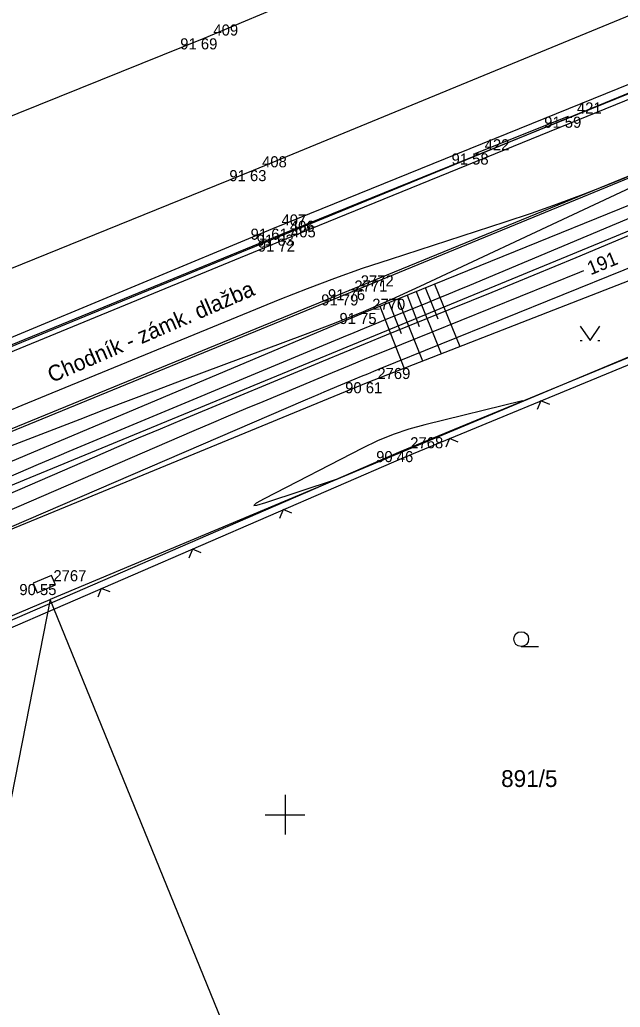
# Model space of a CAD drawing. Extents: x -711081 to -709338, y -1025122 to -1024092.
# Drawn here: x -710281.7 to -710266.54, y -1024754.86 to -1024729.91 of the extents above; entities that cross this region are included whole.
import ezdxf

# ---------------------------------------------------------------- set-up
doc = ezdxf.new("R2010")
doc.units = 0
for name, color, linetype in [('Ex_Contour Labels', 7, 'Continuous'), ('Ex_Major Contours', 7, 'Continuous'), ('Ex_Minor Contours', 7, 'Continuous'), ('Z_body', 7, 'Continuous'), ('Z_body_cisla', 7, 'Continuous'), ('Z_body_vysky_redukovane', 7, 'Continuous'), ('Z_chodnik', 7, 'Continuous'), ('Z_hektometricka_sit', 7, 'Continuous'), ('Z_hrany_paty', 7, 'Continuous'), ('Z_katastr_cisla_pozemkova', 7, 'Continuous'), ('Z_katastr_hranice', 7, 'Continuous'), ('Z_katastr_znacky_kultur', 7, 'Continuous'), ('Z_komunikace', 7, 'Continuous'), ('Z_komunikace_osa', 7, 'Continuous'), ('Z_obruba', 7, 'Continuous'), ('Z_pilire', 7, 'Continuous'), ('Z_ploty', 7, 'Continuous'), ('Z_ploty_znacky', 7, 'Continuous'), ('Z_popisy', 7, 'Continuous'), ('Z_technicke_srafy', 7, 'Continuous'), ('Z_vdz12_plna', 7, 'Continuous'), ('Z_vdz25_plna', 7, 'Continuous'), ('Z_zlabek', 7, 'Continuous'), ('Z_znaky_kultur', 7, 'Continuous')]:
    doc.layers.add(name, color=color, linetype=linetype)

# ---------------------------------------------------------------- blocks, each defined once
blk = doc.blocks.new('POINT_DISPLAY')
blk.add_line((0, 0), (0, 0))
blk = doc.blocks.new('Z666')
for p, q in [((-0.25, 0.13), (-0.25, -0.13)), ((0.25, 0.13), (-0.25, 0.13)), ((0.25, -0.13), (0.25, 0.13)), ((-0.25, -0.13), (0.25, -0.13))]:
    blk.add_line(p, q)
blk = doc.blocks.new('Z212')
for p, q in [((-0.17, 0.17), (0, 0)), ((0, 0), (0.17, 0.17))]:
    blk.add_line(p, q)
blk = doc.blocks.new('Z314')
for p, q in [((-0.25, 0.17), (0, -0.2)), ((0, -0.2), (0.25, 0.17)), ((-0.25, -0.2), (-0.2, -0.2)), ((0.2, -0.2), (0.25, -0.2))]:
    blk.add_line(p, q)

msp = doc.modelspace()

# ---------------------------------------------------------------- linework, layer by layer
at = {"layer": 'Ex_Major Contours'}
msp.add_lwpolyline([(-710267.461, -1024736.253), (-710267.568, -1024736.297), (-710272.064, -1024738.116), (-710272.502, -1024738.294), (-710272.94, -1024738.474), (-710273.378, -1024738.654), (-710273.814, -1024738.835), (-710275.561, -1024739.563), (-710275.998, -1024739.746), (-710276.433, -1024739.93), (-710276.869, -1024740.115), (-710277.303, -1024740.302), (-710283.04, -1024742.778)], dxfattribs=at)
at = {"layer": 'Ex_Minor Contours'}
for points in [[(-710263.333, -1024732.779), (-710271.6, -1024736.654), (-710272.313, -1024736.98), (-710273.032, -1024737.291), (-710273.758, -1024737.587), (-710274.489, -1024737.868), (-710277.603, -1024739.03), (-710278.25, -1024739.272), (-710278.896, -1024739.516), (-710279.541, -1024739.762), (-710280.186, -1024740.009), (-710283.868, -1024741.427)], [(-710281.999, -1024739.799), (-710281.637, -1024739.647), (-710275.124, -1024736.975), (-710274.436, -1024736.701), (-710273.743, -1024736.439), (-710273.045, -1024736.191), (-710272.342, -1024735.957), (-710269.44, -1024735.019), (-710268.777, -1024734.799), (-710268.119, -1024734.566), (-710267.465, -1024734.322), (-710266.815, -1024734.065), (-710264.05, -1024732.944)], [(-710282.615, -1024741.738), (-710281.482, -1024741.249), (-710281.224, -1024741.138), (-710280.965, -1024741.028), (-710280.707, -1024740.919), (-710280.448, -1024740.81), (-710273.524, -1024737.925), (-710273.259, -1024737.815), (-710272.993, -1024737.705), (-710272.727, -1024737.596), (-710272.461, -1024737.488), (-710271.397, -1024737.058), (-710271.131, -1024736.949), (-710270.866, -1024736.84), (-710270.6, -1024736.73), (-710270.336, -1024736.62), (-710264.407, -1024734.126)], [(-710282.828, -1024742.258), (-710279.802, -1024740.952), (-710279.251, -1024740.715), (-710278.699, -1024740.48), (-710278.146, -1024740.247), (-710277.593, -1024740.015), (-710274.027, -1024738.529), (-710273.497, -1024738.309), (-710272.966, -1024738.09), (-710272.435, -1024737.873), (-710271.903, -1024737.657), (-710269.774, -1024736.795), (-710269.242, -1024736.579), (-710268.711, -1024736.361), (-710268.181, -1024736.141), (-710267.651, -1024735.919), (-710263.883, -1024734.334)], [(-710283.253, -1024743.298), (-710274.481, -1024739.512), (-710274.325, -1024739.445), (-710274.168, -1024739.379), (-710274.012, -1024739.313), (-710273.855, -1024739.247), (-710273.228, -1024738.986), (-710273.071, -1024738.921), (-710272.914, -1024738.856), (-710272.757, -1024738.792), (-710272.6, -1024738.728), (-710264.896, -1024735.61)], [(-710269.003, -1024739.543), (-710271.469, -1024740.145), (-710271.876, -1024740.257), (-710272.274, -1024740.393), (-710272.663, -1024740.552), (-710273.043, -1024740.735), (-710275.525, -1024742.019), (-710275.728, -1024742.131), (-710275.79, -1024742.184), (-710275.709, -1024742.176), (-710275.487, -1024742.109), (-710273.723, -1024741.527)]]:
    msp.add_lwpolyline(points, dxfattribs=at)
at = {"layer": 'Z_chodnik'}
for p, q in [((-710273.31, -1024736.72), (-710262.91, -1024732.46)), ((-710284.79, -1024741.43), (-710273.31, -1024736.72))]:
    msp.add_line(p, q, dxfattribs=at)
at = {"layer": 'Z_hektometricka_sit'}
for p, q in [((-710275, -1024749.5), (-710275, -1024750.5)), ((-710275.5, -1024750), (-710274.5, -1024750))]:
    msp.add_line(p, q, dxfattribs=at)
at = {"layer": 'Z_hrany_paty'}
for p, q in [((-710273.02, -1024737.32), (-710262.78, -1024733.15)), ((-710272.9, -1024739.07), (-710262.33, -1024734.95)), ((-710282.96, -1024741.51), (-710273.02, -1024737.32)), ((-710283.27, -1024743.34), (-710272.9, -1024739.07))]:
    msp.add_line(p, q, dxfattribs=at)
at = {"layer": 'Z_katastr_hranice'}
for p, q in [((-710287.83, -1024740.6), (-710240.27, -1024721.05)), ((-710250.66, -1024728.78), (-710284.87, -1024742.9)), ((-710265.24, -1024737.98), (-710280.93, -1024744.56)), ((-710280.93, -1024744.56), (-710287.13, -1024776.04)), ((-710282.91, -1024745.4), (-710280.93, -1024744.56)), ((-710265.94, -1024781.4), (-710280.93, -1024744.56))]:
    msp.add_line(p, q, dxfattribs=at)
at = {"layer": 'Z_katastr_znacky_kultur'}
msp.add_line((-710269.038, -1024745.75), (-710268.601, -1024745.75), dxfattribs=at)
msp.add_circle((-710269.038, -1024745.562), 0.187, dxfattribs=at)
at = {"layer": 'Z_komunikace'}
for p, q in [((-710275.11, -1024735.34), (-710262.32, -1024730.15)), ((-710287.59, -1024740.45), (-710275.11, -1024735.34))]:
    msp.add_line(p, q, dxfattribs=at)
at = {"layer": 'Z_komunikace_osa'}
for p, q in [((-710277.04, -1024730.38), (-710264.25, -1024724.97)), ((-710290.38, -1024735.74), (-710277.04, -1024730.38))]:
    msp.add_line(p, q, dxfattribs=at)
at = {"layer": 'Z_obruba'}
for p, q in [((-710275.08, -1024735.49), (-710262.27, -1024730.26)), ((-710273.48, -1024736.85), (-710262.95, -1024732.52)), ((-710287.55, -1024740.62), (-710275.08, -1024735.49)), ((-710284.78, -1024741.49), (-710273.48, -1024736.85))]:
    msp.add_line(p, q, dxfattribs=at)
at = {"layer": 'Z_ploty'}
for p, q in [((-710272.07, -1024740.81), (-710265.17, -1024737.96)), ((-710272, -1024740.97), (-710265.1, -1024738.12)), ((-710283.23, -1024745.65), (-710272.07, -1024740.81)), ((-710283.08, -1024745.77), (-710272, -1024740.97))]:
    msp.add_line(p, q, dxfattribs=at)
at = {"layer": 'Z_technicke_srafy'}
for p, q in [((-710271.23, -1024736.59), (-710270.59, -1024738.17)), ((-710271.92, -1024736.87), (-710271.61, -1024737.66)), ((-710271.69, -1024736.78), (-710271.06, -1024738.35)), ((-710271.46, -1024736.68), (-710271.14, -1024737.47)), ((-710272.38, -1024737.06), (-710272.07, -1024737.84)), ((-710272.15, -1024736.97), (-710271.53, -1024738.53)), ((-710272.61, -1024737.15), (-710271.99, -1024738.72))]:
    msp.add_line(p, q, dxfattribs=at)
at = {"layer": 'Z_vdz12_plna'}
for p, q in [((-710275.31, -1024735.19), (-710262.4, -1024729.94)), ((-710288.85, -1024740.82), (-710275.31, -1024735.19))]:
    msp.add_line(p, q, dxfattribs=at)
at = {"layer": 'Z_vdz25_plna'}
for p, q in [((-710275.8, -1024733.71), (-710262.88, -1024728.39)), ((-710289.1, -1024739.1), (-710275.8, -1024733.71))]:
    msp.add_line(p, q, dxfattribs=at)
at = {"layer": 'Z_zlabek'}
msp.add_line((-710267.85, -1024732.36), (-710270.19, -1024733.29), dxfattribs=at)

# ---------------------------------------------------------------- block references
at = {"layer": 'Z_body'}
for p in [(-710277.04, -1024730.38), (-710267.85, -1024732.36), (-710270.19, -1024733.29), (-710275.8, -1024733.71), (-710275.31, -1024735.19), (-710275.11, -1024735.34), (-710275.08, -1024735.49), (-710273.48, -1024736.85), (-710273.31, -1024736.72), (-710273.02, -1024737.32), (-710272.9, -1024739.07), (-710272.07, -1024740.81), (-710281.08, -1024744.17)]:
    msp.add_blockref('POINT_DISPLAY', p, dxfattribs=at)
at = {"layer": 'Z_pilire', "rotation": 23.399999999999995}
msp.add_blockref('Z666', (-710281.08, -1024744.17), dxfattribs=at)
at = {"layer": 'Z_ploty_znacky'}
for p, rotation in [((-710268.54, -1024739.54), -157.6), ((-710270.85, -1024740.49), -157.6), ((-710275.05, -1024742.29), -156.60000000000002), ((-710277.34, -1024743.29), -156.60000000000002), ((-710279.64, -1024744.28), -156.60000000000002)]:
    msp.add_blockref('Z212', p, dxfattribs=dict(at, rotation=rotation))
at = {"layer": 'Z_znaky_kultur'}
msp.add_blockref('Z314', (-710267.3, -1024737.82), dxfattribs=at)

# ---------------------------------------------------------------- texts
at = {"layer": 'Ex_Contour Labels'}
msp.add_text('191', height=0.35, rotation=22.2593, dxfattribs=at).set_placement((-710267.286, -1024736.371))
at = {"layer": 'Z_body_cisla'}
for s, p in [('409', (-710276.81, -1024730.31)), ('421', (-710267.63, -1024732.28)), ('422', (-710269.96, -1024733.21)), ('408', (-710275.58, -1024733.64)), ('407', (-710275.09, -1024735.11)), ('406', (-710274.88, -1024735.27)), ('405', (-710274.85, -1024735.41)), ('2772', (-710273.09, -1024736.65)), ('2771', (-710273.25, -1024736.78)), ('2770', (-710272.8, -1024737.24)), ('2769', (-710272.67, -1024738.99)), ('2768', (-710271.84, -1024740.74)), ('2767', (-710280.85, -1024744.1))]:
    msp.add_text(s, height=0.28, dxfattribs=at).set_placement(p)
at = {"layer": 'Z_body_vysky_redukovane'}
for s, p in [('91 69', (-710277.647, -1024730.66)), ('91 59', (-710268.457, -1024732.64)), ('91 58', (-710270.797, -1024733.57)), ('91 63', (-710276.407, -1024733.99)), ('91 61', (-710275.87, -1024735.47)), ('91 63', (-710275.717, -1024735.62)), ('91 72', (-710275.687, -1024735.77)), ('91 79', (-710274.087, -1024737.13)), ('91 76', (-710273.917, -1024737)), ('91 75', (-710273.627, -1024737.6)), ('90 61', (-710273.483, -1024739.35)), ('90 46', (-710272.7, -1024741.09)), ('90 55', (-710281.71, -1024744.45))]:
    msp.add_text(s, height=0.28, dxfattribs=at).set_placement(p)
at = {"layer": 'Z_katastr_cisla_pozemkova'}
msp.add_text('891/5', height=0.425, dxfattribs=at).set_placement((-710269.544, -1024749.299))
at = {"layer": 'Z_popisy'}
msp.add_text('Chodník - zámk. dlažba', height=0.4, rotation=23.4, dxfattribs=at).set_placement((-710280.89, -1024739.09))

doc.saveas('drawing.dxf')
